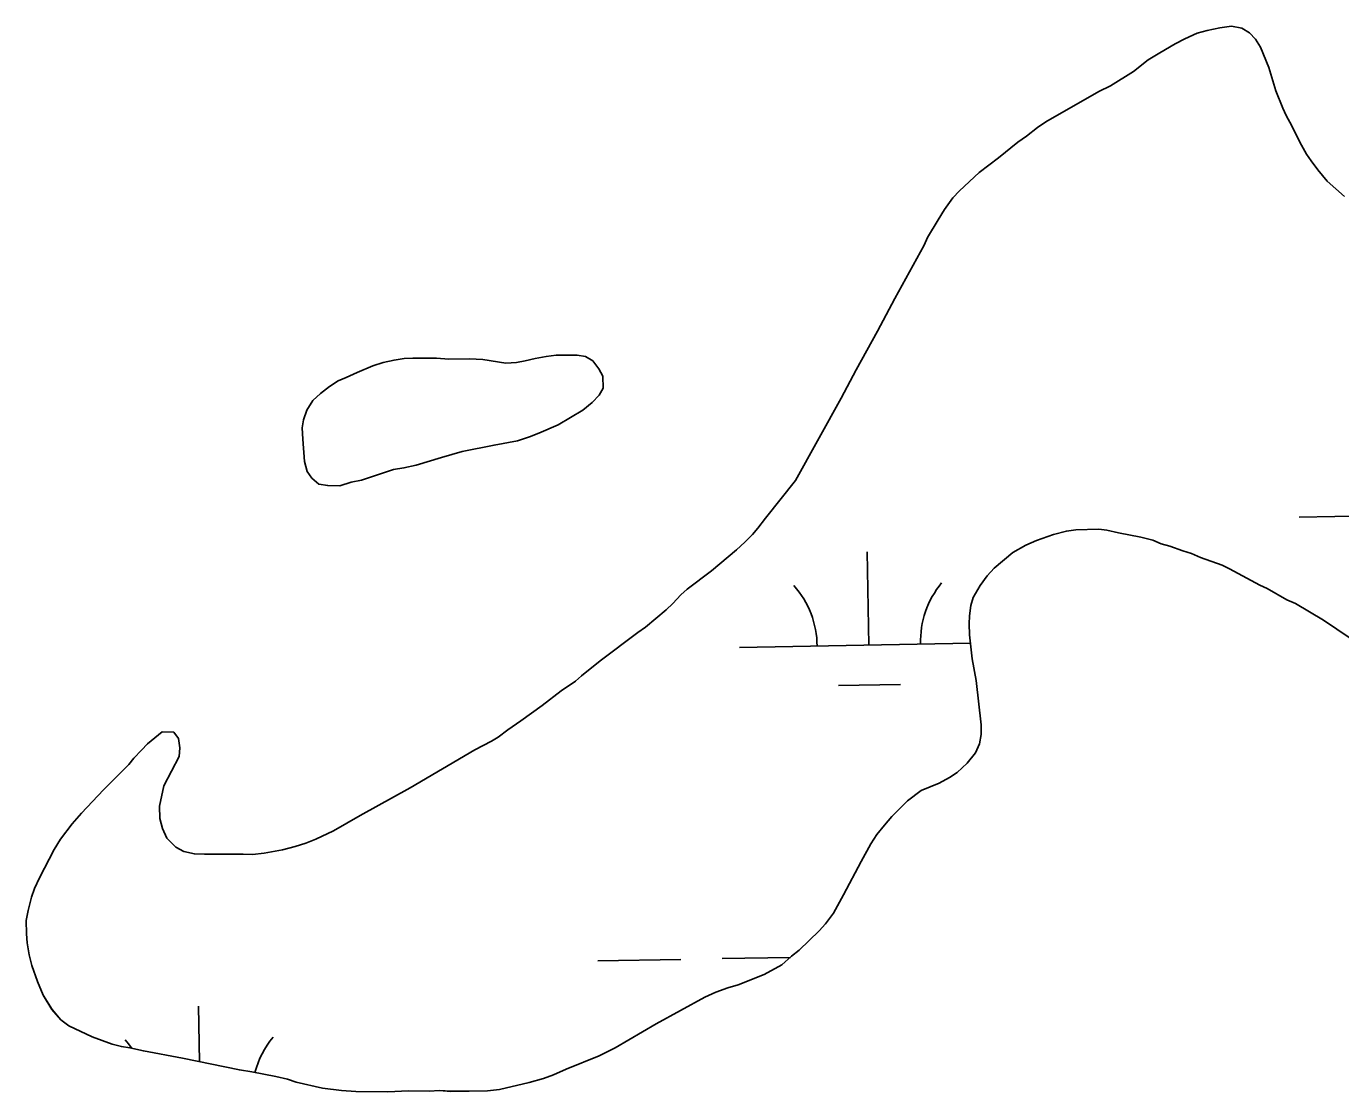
# Model space of a CAD drawing. Extents: x 3957609 to 3995875, y 234277 to 260273.
# Drawn here: x 3975555 to 3976062, y 241802 to 242214 of the extents above; entities that cross this region are included whole.
import ezdxf

# ---------------------------------------------------------------- set-up
doc = ezdxf.new("R2010")
doc.units = 0
doc.layers.add('V-TOPO-SHOR', color=7, linetype='Continuous')
doc.layers.add('V-WETL-SWMP', color=7, linetype='Continuous')

msp = doc.modelspace()

# ---------------------------------------------------------------- linework, layer by layer
at = {"layer": 'V-TOPO-SHOR'}
for points in [[(3975555.414, 241872.151), (3975556.618, 241877.253), (3975557.83, 241880.655), (3975559.813, 241884.835), (3975565.457, 241895.673), (3975567.902, 241899.701), (3975572.344, 241905.593), (3975576.023, 241909.781), (3975584.456, 241918.784), (3975594.277, 241928.57), (3975596.267, 241931.05), (3975599.181, 241934.154), (3975601.483, 241936.483), (3975607.167, 241941.148), (3975611.644, 241941.021), (3975613.509, 241938.564), (3975613.995, 241935.017), (3975613.706, 241931.617), (3975607.754, 241920.314), (3975606.104, 241912.433), (3975606.288, 241907.649), (3975607.236, 241903.797), (3975608.957, 241900.102), (3975612.375, 241896.574), (3975615.471, 241894.894), (3975619.643, 241893.993), (3975623.504, 241893.862), (3975638.474, 241893.952), (3975642.026, 241893.819), (3975646.498, 241894.311), (3975653.591, 241895.587), (3975658.522, 241896.852), (3975662.682, 241898.112), (3975666.532, 241899.678), (3975673.303, 241902.961), (3975683.608, 241908.888), (3975702.993, 241919.501), (3975727.909, 241934.161), (3975734.37, 241937.595), (3975736.985, 241939.154), (3975740.672, 241941.953), (3975745.745, 241945.382), (3975753.889, 241951.294), (3975761.262, 241957.049), (3975766.798, 241960.789), (3975769.1, 241962.808), (3975776.319, 241968.563), (3975790.915, 241979.61), (3975793.838, 241981.633), (3975801.823, 241988.32), (3975804.43, 241990.804), (3975807.5, 241994.065), (3975809.955, 241996.24), (3975819.327, 242003.397), (3975829.002, 242011.481), (3975832.225, 242014.434), (3975835.142, 242017.383), (3975837.286, 242019.865), (3975840.196, 242023.742), (3975851.837, 242038.322), (3975869.397, 242070.068), (3975875.195, 242081.062), (3975883.44, 242095.928), (3975890.155, 242108.626), (3975901.454, 242129.222), (3975902.824, 242132.163), (3975906.951, 242138.979), (3975909.394, 242143.007), (3975912.609, 242147.503), (3975915.219, 242150.143), (3975922.737, 242157.288), (3975930.267, 242162.889), (3975937.638, 242168.954), (3975941.019, 242171.29), (3975945.32, 242174.71), (3975948.55, 242176.892), (3975969.007, 242188.592), (3975973.47, 242190.779), (3975982.389, 242196.235), (3975988.072, 242200.747), (3975992.533, 242203.55), (3975998.531, 242206.983), (3976002.224, 242208.857), (3976006.996, 242211.046), (3976010.848, 242212.15), (3976015.782, 242213.106), (3976020.252, 242213.752), (3976024.271, 242213.004), (3976027.213, 242211.169), (3976029.544, 242208.713), (3976031.416, 242205.637), (3976034.703, 242197.785), (3976037.382, 242188.85), (3976040.046, 242182.075), (3976041.298, 242179.304), (3976043.483, 242175.304), (3976046.608, 242168.995), (3976049.26, 242164.38), (3976050.974, 242161.767), (3976053.618, 242158.232), (3976057.194, 242153.931)], [(3976057.194, 242153.931), (3976063.869, 242147.953)], [(3975661.695, 242061.714), (3975663.061, 242065.427), (3975665.354, 242069.144), (3975668.271, 242071.942), (3975671.804, 242074.588), (3975675.187, 242076.769), (3975678.265, 242078.02), (3975682.42, 242080.054), (3975688.581, 242082.561), (3975692.585, 242083.818), (3975696.746, 242084.771), (3975700.603, 242085.41), (3975703.996, 242085.586), (3975713.104, 242085.485), (3975717.89, 242085.207), (3975725.916, 242085.254), (3975731.011, 242084.977), (3975739.971, 242083.64), (3975743.983, 242083.82), (3975747.375, 242084.457), (3975751.227, 242085.407), (3975755.544, 242086.204), (3975759.401, 242086.692), (3975767.427, 242086.741), (3975770.671, 242086.143), (3975773.46, 242084.461), (3975775.793, 242081.387), (3975777.353, 242078.618), (3975777.536, 242073.99), (3975776.01, 242071.203), (3975773.247, 242068.407), (3975769.716, 242065.454), (3975760.181, 242059.84), (3975752.636, 242056.553), (3975749.095, 242055.142), (3975744.475, 242053.571), (3975735.378, 242051.972), (3975723.045, 242049.428), (3975715.033, 242047.218), (3975705.325, 242044.228), (3975700.547, 242043.118), (3975696.539, 242042.477), (3975684.216, 242038.389), (3975680.209, 242037.595), (3975675.74, 242036.178), (3975671.109, 242036.305), (3975667.71, 242036.901), (3975664.918, 242039.198), (3975663.204, 242041.814), (3975662.1, 242045.666), (3975661.43, 242054.304), (3975661.25, 242058.626), (3975661.695, 242061.714)], [(3976066.132, 241977.412), (3976055.748, 241984.296), (3976044.906, 241990.712), (3976041.656, 241992.236), (3976034.066, 241996.512), (3976031.125, 241997.884), (3976019.513, 242004.143), (3976016.57, 242005.513), (3976008.218, 242008.55), (3976004.812, 242010.074), (3976001.411, 242011.133), (3975996.461, 242012.955), (3975993.059, 242013.861), (3975989.811, 242015.231), (3975985.172, 242016.437), (3975976.519, 242018.082), (3975972.036, 242019.136), (3975968.948, 242019.425), (3975960.152, 242019.218), (3975956.451, 242018.733), (3975951.517, 242017.467), (3975944.896, 242015.114), (3975940.741, 242013.236), (3975935.817, 242010.428), (3975928.6, 242004.364), (3975925.84, 242001.417), (3975923.083, 241997.696), (3975920.488, 241993.049), (3975919.581, 241989.956), (3975918.987, 241985.938), (3975918.852, 241982.852), (3975919.032, 241978.684), (3975920.013, 241969.429), (3975921.606, 241960.95), (3975923.562, 241943.829), (3975923.585, 241940.126), (3975922.835, 241936.571), (3975921.313, 241933.012), (3975918.094, 241929.135), (3975914.258, 241925.405), (3975911.338, 241923.538), (3975907.338, 241921.352)], [(3975907.338, 241921.352), (3975900.41, 241918.532), (3975895.031, 241914.485), (3975889.047, 241908.43), (3975886.135, 241905.171), (3975883.225, 241901.45), (3975880.931, 241897.886), (3975877.114, 241891.071), (3975870.4, 241878.219), (3975866.429, 241871.097), (3975863.367, 241867.064), (3975860.916, 241864.271), (3975853.242, 241856.816), (3975850.324, 241854.483), (3975846.486, 241851.219), (3975839.715, 241847.475), (3975829.708, 241843.399), (3975825.703, 241842.296), (3975821.082, 241840.569), (3975816.771, 241838.691), (3975798.003, 241828.392), (3975782.162, 241819.034), (3975776.006, 241816.065), (3975763.226, 241810.896), (3975758.301, 241808.704), (3975754.451, 241807.291), (3975748.903, 241805.714), (3975737.497, 241803.021), (3975732.871, 241802.532), (3975718.672, 241802.292), (3975714.349, 241802.575), (3975710.337, 241802.394), (3975702.309, 241802.501), (3975694.284, 241802.144), (3975681.937, 241802.224), (3975676.379, 241802.652), (3975669.119, 241803.535), (3975658.918, 241805.79), (3975655.516, 241807.002), (3975651.033, 241808.057), (3975641.761, 241809.853), (3975636.971, 241810.597), (3975615.027, 241815.094), (3975599.884, 241817.935), (3975594.629, 241819.139), (3975591.385, 241819.581), (3975587.829, 241820.486), (3975580.094, 241823.372), (3975571.116, 241827.64), (3975568.015, 241829.936), (3975564.597, 241833.927), (3975561.167, 241839.463), (3975558.973, 241844.7), (3975556.776, 241850.86), (3975555.825, 241855.022), (3975555.025, 241859.646), (3975554.695, 241863.195), (3975554.664, 241868.289), (3975555.414, 241872.151)]]:
    msp.add_lwpolyline(points, dxfattribs=at)
at = {"layer": 'V-WETL-SWMP'}
for p, q in [((3976046.336, 242024.158), (3976078.331, 242024.74)), ((3975880.144, 241974.698), (3975879.489, 242010.692)), ((3975830.152, 241973.789), (3975919.378, 241975.412)), ((3975868.426, 241959.052), (3975892.422, 241959.488)), ((3975823.492, 241853.577), (3975849.821, 241854.056)), ((3975775.5, 241852.705), (3975807.495, 241853.286)), ((3975621.591, 241813.749), (3975621.202, 241835.155))]:
    msp.add_line(p, q, dxfattribs=at)
for points in [[(3975555.413, 241872.151), (3975556.617, 241877.252), (3975557.831, 241880.655), (3975559.812, 241884.834), (3975565.458, 241895.673), (3975567.903, 241899.701), (3975572.344, 241905.593), (3975576.023, 241909.782), (3975584.457, 241918.785), (3975594.277, 241928.569), (3975596.268, 241931.05), (3975599.182, 241934.155), (3975601.483, 241936.484), (3975607.166, 241941.149), (3975611.643, 241941.021), (3975613.51, 241938.563), (3975613.994, 241935.016), (3975613.706, 241931.618), (3975607.755, 241920.315), (3975606.104, 241912.433), (3975606.288, 241907.65), (3975607.237, 241903.797), (3975608.957, 241900.103), (3975612.374, 241896.573), (3975615.471, 241894.894), (3975619.644, 241893.993), (3975623.504, 241893.862), (3975638.475, 241893.953), (3975642.026, 241893.82), (3975646.499, 241894.31), (3975653.591, 241895.587), (3975658.522, 241896.852), (3975662.682, 241898.112), (3975666.531, 241899.679), (3975673.303, 241902.961), (3975683.609, 241908.888), (3975702.992, 241919.501), (3975727.908, 241934.16), (3975734.37, 241937.595), (3975736.985, 241939.154), (3975740.672, 241941.954), (3975745.745, 241945.381), (3975753.89, 241951.295), (3975761.263, 241957.05), (3975766.797, 241960.788), (3975769.1, 241962.809), (3975776.32, 241968.563), (3975790.916, 241979.61), (3975793.837, 241981.634), (3975801.823, 241988.319), (3975804.431, 241990.804), (3975807.499, 241994.064), (3975809.955, 241996.24), (3975819.327, 242003.397), (3975829.002, 242011.481), (3975832.226, 242014.433), (3975835.141, 242017.383), (3975837.287, 242019.866), (3975840.196, 242023.742), (3975851.838, 242038.321), (3975869.397, 242070.068), (3975875.195, 242081.062), (3975883.44, 242095.929), (3975890.155, 242108.626), (3975901.453, 242129.223), (3975902.824, 242132.164), (3975906.95, 242138.98), (3975909.395, 242143.008), (3975912.61, 242147.503), (3975915.218, 242150.143), (3975922.737, 242157.288), (3975930.267, 242162.89), (3975937.639, 242168.954), (3975941.02, 242171.29), (3975945.321, 242174.711), (3975948.55, 242176.892), (3975969.007, 242188.591), (3975973.47, 242190.779), (3975982.389, 242196.235), (3975988.073, 242200.746), (3975992.532, 242203.551), (3975998.531, 242206.983), (3976002.224, 242208.857), (3976006.996, 242211.047), (3976010.848, 242212.15), (3976015.781, 242213.106), (3976020.253, 242213.751), (3976024.271, 242213.003), (3976027.214, 242211.169), (3976029.544, 242208.713), (3976031.415, 242205.638), (3976034.704, 242197.786), (3976037.382, 242188.85), (3976040.047, 242182.075), (3976041.298, 242179.304), (3976043.483, 242175.304), (3976046.608, 242168.995), (3976049.26, 242164.38), (3976050.974, 242161.767), (3976053.619, 242158.233), (3976057.195, 242153.932)], [(3976057.195, 242153.932), (3976063.868, 242147.953)], [(3976066.132, 241977.412), (3976055.749, 241984.295), (3976044.906, 241990.713), (3976041.656, 241992.236), (3976034.067, 241996.512), (3976031.126, 241997.884), (3976019.512, 242004.142), (3976016.571, 242005.513), (3976008.218, 242008.55), (3976004.813, 242010.073), (3976001.411, 242011.133), (3975996.461, 242012.955), (3975993.06, 242013.86), (3975989.81, 242015.23), (3975985.172, 242016.437), (3975976.519, 242018.082), (3975972.037, 242019.136), (3975968.948, 242019.426), (3975960.151, 242019.218), (3975956.45, 242018.733), (3975951.518, 242017.468), (3975944.896, 242015.113), (3975940.74, 242013.236), (3975935.817, 242010.428), (3975928.6, 242004.365), (3975925.839, 242001.416), (3975923.083, 241997.695), (3975920.488, 241993.048), (3975919.58, 241989.956), (3975918.987, 241985.939), (3975918.851, 241982.852), (3975919.031, 241978.685), (3975920.013, 241969.43), (3975921.607, 241960.951), (3975923.563, 241943.83), (3975923.585, 241940.126), (3975922.835, 241936.571), (3975921.313, 241933.012), (3975918.095, 241929.134), (3975914.259, 241925.406), (3975911.338, 241923.537), (3975907.338, 241921.352)], [(3975907.338, 241921.352), (3975900.409, 241918.532), (3975895.031, 241914.486), (3975889.048, 241908.43), (3975886.135, 241905.172), (3975883.225, 241901.45), (3975880.931, 241897.886), (3975877.114, 241891.071), (3975870.4, 241878.22), (3975866.43, 241871.096), (3975863.368, 241867.065), (3975860.915, 241864.271), (3975853.242, 241856.816), (3975850.324, 241854.484), (3975846.485, 241851.219), (3975839.716, 241847.474), (3975829.708, 241843.4), (3975825.702, 241842.296), (3975821.082, 241840.57), (3975816.771, 241838.692), (3975798.003, 241828.392), (3975782.162, 241819.035), (3975776.006, 241816.065), (3975763.226, 241810.895), (3975758.3, 241808.704), (3975754.45, 241807.292), (3975748.903, 241805.715), (3975737.498, 241803.022), (3975732.87, 241802.531), (3975718.672, 241802.291), (3975714.348, 241802.574), (3975710.336, 241802.395), (3975702.309, 241802.501), (3975694.285, 241802.144), (3975681.937, 241802.224), (3975676.378, 241802.653), (3975669.118, 241803.535), (3975658.918, 241805.789), (3975655.515, 241807.003), (3975651.032, 241808.057), (3975641.761, 241809.853), (3975636.971, 241810.596), (3975615.027, 241815.094), (3975599.884, 241817.935), (3975594.628, 241819.138), (3975591.385, 241819.581), (3975587.829, 241820.486), (3975580.094, 241823.372), (3975571.116, 241827.64), (3975568.015, 241829.936), (3975564.596, 241833.928), (3975561.167, 241839.464), (3975558.974, 241844.699), (3975556.776, 241850.86), (3975555.825, 241855.021), (3975555.025, 241859.647), (3975554.695, 241863.195), (3975554.664, 241868.288), (3975555.413, 241872.151)]]:
    msp.add_lwpolyline(points, dxfattribs=at)
msp.add_lwpolyline([(3975661.25, 242058.625), (3975661.695, 242061.715), (3975663.061, 242065.427), (3975665.354, 242069.145), (3975668.27, 242071.941), (3975671.804, 242074.587), (3975675.186, 242076.768), (3975678.266, 242078.021), (3975682.421, 242080.053), (3975688.58, 242082.56), (3975692.585, 242083.818), (3975696.747, 242084.77), (3975700.602, 242085.41), (3975703.996, 242085.585), (3975713.103, 242085.486), (3975717.89, 242085.206), (3975725.916, 242085.254), (3975731.011, 242084.977), (3975739.971, 242083.641), (3975743.983, 242083.82), (3975747.375, 242084.458), (3975751.228, 242085.407), (3975755.545, 242086.205), (3975759.401, 242086.691), (3975767.426, 242086.74), (3975770.671, 242086.142), (3975773.46, 242084.461), (3975775.793, 242081.388), (3975777.354, 242078.619), (3975777.536, 242073.99), (3975776.009, 242071.202), (3975773.248, 242068.408), (3975769.716, 242065.454), (3975760.18, 242059.84), (3975752.637, 242056.553), (3975749.095, 242055.142), (3975744.474, 242053.571), (3975735.377, 242051.972), (3975723.045, 242049.428), (3975715.032, 242047.219), (3975705.326, 242044.228), (3975700.548, 242043.119), (3975696.539, 242042.477), (3975684.216, 242038.39), (3975680.208, 242037.594), (3975675.74, 242036.178), (3975671.109, 242036.304), (3975667.71, 242036.901), (3975664.918, 242039.199), (3975663.204, 242041.813), (3975662.1, 242045.665), (3975661.431, 242054.304)], close=True, dxfattribs=at)
for centre, start, end in [((3975824.901, 241974.169), 0.26988, 41.81354), ((3975935.369, 241976.177), 140.26988, 181.81353), ((3975677.081, 241800.64), 140.26988, 165.24946), ((3975566.614, 241798.631), 35.22342, 41.81354)]:
    msp.add_arc(centre, 35.246, start, end, dxfattribs=at)

doc.saveas('drawing.dxf')
